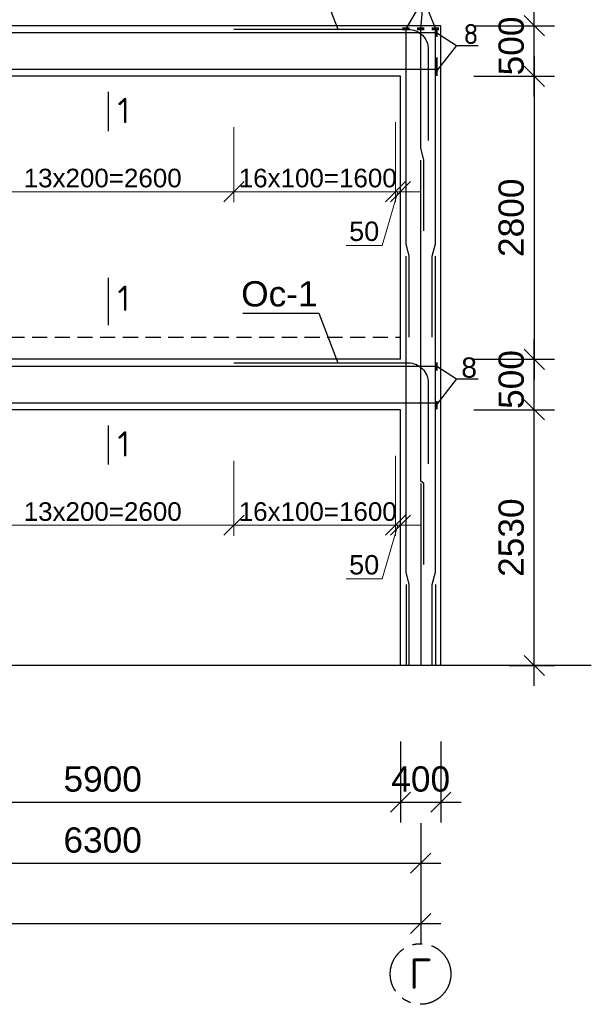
# Model space of a CAD drawing. Header units: millimetres. Extents: x 2063114 to 14983986, y -126020516 to 213791.
# Tile 514 of 656: x 2342106 to 2347768, y -525980 to -516238. Entities that reach past the tile are written whole.
import ezdxf

# ---------------------------------------------------------------- set-up
doc = ezdxf.new("R2010")
doc.units = ezdxf.units.MM
for name, pattern in [('ACAD_ISO10W100', [18, 12, -3, 0, -3]), ('осевая', [50.8, 31.75, -6.35, 6.35, -6.35]), ('штриховая', [0.75, 0.5, -0.25])]:
    doc.linetypes.add(name, pattern=pattern)
doc.layers.get('Defpoints').update_dxf_attribs({"color": 6, "lineweight": 35})
doc.layers.add('.', color=7, linetype='Continuous', lineweight=15)
doc.layers.add('РАЗМЕР АР', color=150, linetype='Continuous', lineweight=20)
doc.layers.add('пунктир', color=1, linetype='ACAD_ISO10W100')
doc.styles.add('seviyorum', font='times.ttf')
doc.styles.get("Standard").update_dxf_attribs({"font": 'arial.ttf'})
doc.styles.add('СПДС', font='isocpeur.ttf')
doc.dimstyles.new('1-100', dxfattribs={"dimtxt": 300, "dimasz": 250, "dimexe": 130, "dimexo": 130, "dimgap": 50, "dimtad": 1, "dimdec": 0, "dimtxsty": 'seviyorum', "dimblk": 'OBLIQUE', "dimcen": 250, "dimdle": 125, "dimclrd": 256, "dimclre": 256, "dimclrt": 256, "dimadec": 0, "dimazin": 0, "dimtfac": 1, "dimtdec": 0, "dimtmove": 1, "dimatfit": 3, "dimldrblk": 'OBLIQUE', "dimfxl": 200, "dimlwd": -1, "dimlwe": -1, "dimarcsym": 0})
doc.dimstyles.new('STANDARD$0', dxfattribs={"dimtxt": 250, "dimasz": 200, "dimexe": 200, "dimexo": 300, "dimgap": 100, "dimtad": 1, "dimdec": 0, "dimzin": 1, "dimdsep": 46, "dimtxsty": 'Standard', "dimblk1": 'OBLIQUE', "dimblk2": 'OBLIQUE', "dimsah": 1, "dimcen": 2.5, "dimdle": 200, "dimadec": 0, "dimazin": 0, "dimtfac": 1, "dimtdec": 0, "dimtmove": 0, "dimatfit": 3, "dimldrblk": 'OBLIQUE', "dimfxl": 600, "dimfxlon": 1, "dimtolj": 1, "dimtzin": 1, "dimarcsym": 0})

# ---------------------------------------------------------------- blocks, each defined once
blk = doc.blocks.new('_Oblique')
at = {"color": 0, "linetype": 'ByBlock', "lineweight": -2}
blk.add_line((-0.5, -0.5), (0.5, 0.5), dxfattribs=at)
blk = doc.blocks.new('*D1844')
at = {"layer": 'Defpoints', "color": 0, "lineweight": 30, "transparency": 16777216}
for p in [(2346275.7, -520097.7), (2347203, -520097.7), (2346655.7, -522627.7)]:
    blk.add_point(p, dxfattribs=at)
at = {"layer": 'РАЗМЕР АР', "color": 0, "lineweight": -2, "transparency": 16777216}
for p, q in [((2347203, -522827.7), (2347203, -519897.7)), ((2346603, -520097.7), (2347403, -520097.7)), ((2346955.7, -522627.7), (2347403, -522627.7))]:
    blk.add_line(p, q, dxfattribs=at)
at = {"layer": 'РАЗМЕР АР', "color": 0, "lineweight": -2, "transparency": 16777216, "xscale": 200, "yscale": 200, "zscale": 200}
for p, rotation in [((2347203, -520097.7), 90), ((2347203, -522627.7), 270)]:
    blk.add_blockref('_Oblique', p, dxfattribs=dict(at, rotation=rotation))
at = {"layer": 'РАЗМЕР АР', "color": 0, "transparency": 16777216, "insert": (2346975.3, -521362.7), "char_height": 250, "attachment_point": 5, "rotation": 90}
blk.add_mtext('\\A1;2530', dxfattribs=at)
blk = doc.blocks.new('*D1845')
at = {"layer": 'Defpoints', "color": 0, "lineweight": 30, "transparency": 16777216}
for p in [(2346275.7, -519597.7), (2347203, -519597.7), (2346275.7, -520097.7)]:
    blk.add_point(p, dxfattribs=at)
at = {"layer": 'РАЗМЕР АР', "color": 0, "lineweight": -2, "transparency": 16777216}
for p, q in [((2347203, -520297.7), (2347203, -519397.7)), ((2346603, -519597.7), (2347403, -519597.7)), ((2346603, -520097.7), (2347403, -520097.7))]:
    blk.add_line(p, q, dxfattribs=at)
at = {"layer": 'РАЗМЕР АР', "color": 0, "lineweight": -2, "transparency": 16777216, "xscale": 200, "yscale": 200, "zscale": 200}
for p, rotation in [((2347203, -519597.7), 90), ((2347203, -520097.7), 270)]:
    blk.add_blockref('_Oblique', p, dxfattribs=dict(at, rotation=rotation))
at = {"layer": 'РАЗМЕР АР', "color": 0, "transparency": 16777216, "insert": (2346975.4, -519797.7), "char_height": 250, "attachment_point": 5, "rotation": 90}
blk.add_mtext('\\A1;500', dxfattribs=at)
blk = doc.blocks.new('*D1846')
at = {"layer": 'Defpoints', "color": 0, "lineweight": 30, "transparency": 16777216}
for p in [(2346275.7, -516297.7), (2347203, -516297.7), (2346275.7, -516797.7)]:
    blk.add_point(p, dxfattribs=at)
at = {"layer": 'РАЗМЕР АР', "color": 0, "lineweight": -2, "transparency": 16777216}
for p, q in [((2347203, -516997.7), (2347203, -516097.7)), ((2346603, -516297.7), (2347403, -516297.7)), ((2346603, -516797.7), (2347403, -516797.7))]:
    blk.add_line(p, q, dxfattribs=at)
at = {"layer": 'РАЗМЕР АР', "color": 0, "lineweight": -2, "transparency": 16777216, "xscale": 200, "yscale": 200, "zscale": 200}
for p, rotation in [((2347203, -516297.7), 90), ((2347203, -516797.7), 270)]:
    blk.add_blockref('_Oblique', p, dxfattribs=dict(at, rotation=rotation))
at = {"layer": 'РАЗМЕР АР', "color": 0, "transparency": 16777216, "insert": (2346975.4, -516497.7), "char_height": 250, "attachment_point": 5, "rotation": 90}
blk.add_mtext('\\A1;500', dxfattribs=at)
blk = doc.blocks.new('*D1847')
at = {"layer": 'Defpoints', "color": 0, "lineweight": 30, "transparency": 16777216}
for p in [(2346275.7, -516797.7), (2346720.3, -519597.7), (2347203, -519597.7)]:
    blk.add_point(p, dxfattribs=at)
at = {"layer": 'РАЗМЕР АР', "color": 0, "lineweight": -2, "transparency": 16777216}
for p, q in [((2347203, -516597.7), (2347203, -519797.7)), ((2346603, -516797.7), (2347403, -516797.7)), ((2347020.3, -519597.7), (2347403, -519597.7))]:
    blk.add_line(p, q, dxfattribs=at)
at = {"layer": 'РАЗМЕР АР', "color": 0, "lineweight": -2, "transparency": 16777216, "xscale": 200, "yscale": 200, "zscale": 200}
for p, rotation in [((2347203, -516797.7), 90), ((2347203, -519597.7), 270)]:
    blk.add_blockref('_Oblique', p, dxfattribs=dict(at, rotation=rotation))
at = {"layer": 'РАЗМЕР АР', "color": 0, "transparency": 16777216, "insert": (2346975.4, -518197.7), "char_height": 250, "attachment_point": 5, "rotation": 90}
blk.add_mtext('\\A1;2800', dxfattribs=at)
blk = doc.blocks.new('*D1858')
at = {"layer": 'Defpoints', "color": 0, "lineweight": 30, "ltscale": 100, "transparency": 16777216}
for p in [(2341628, -517197.7), (2344228, -517197.7), (2344228, -517939.5)]:
    blk.add_point(p, dxfattribs=at)
at = {"layer": 'РАЗМЕР АР', "ltscale": 100, "transparency": 16777216}
for p, q in [((2341628, -517301.7), (2341628, -518043.5)), ((2344228, -517301.7), (2344228, -518043.5)), ((2341528, -517939.5), (2344328, -517939.5))]:
    blk.add_line(p, q, dxfattribs=at)
at = {"layer": 'РАЗМЕР АР', "ltscale": 100, "transparency": 16777216, "xscale": 200, "yscale": 200, "zscale": 200, "rotation": 180}
blk.add_blockref('_Oblique', (2341628, -517939.5), dxfattribs=at)
at = {"layer": 'РАЗМЕР АР', "ltscale": 100, "transparency": 16777216, "xscale": 200, "yscale": 200, "zscale": 200}
blk.add_blockref('_Oblique', (2344228, -517939.5), dxfattribs=at)
at = {"layer": 'РАЗМЕР АР', "ltscale": 100, "transparency": 16777216, "insert": (2342928, -517805.5), "char_height": 192, "attachment_point": 5}
blk.add_mtext('{\\H0.95833x;13x200=2600}', dxfattribs=at)
blk = doc.blocks.new('*D1860')
at = {"layer": 'Defpoints', "color": 0, "lineweight": 30, "ltscale": 100, "transparency": 16777216}
for p in [(2345828, -517147.7), (2345878, -517587.9), (2345878, -517939.5)]:
    blk.add_point(p, dxfattribs=at)
at = {"layer": 'РАЗМЕР АР', "ltscale": 100, "transparency": 16777216}
for p, q in [((2345828, -517251.7), (2345828, -518043.5)), ((2345878, -517691.9), (2345878, -518043.5)), ((2345828, -517939.5), (2345628, -517939.5)), ((2345853, -517939.5), (2345695.4, -518470.2)), ((2345828, -517939.5), (2345878, -517939.5)), ((2345828, -517939.5), (2345878, -517939.5)), ((2345878, -517939.5), (2346078, -517939.5)), ((2345695.4, -518470.2), (2345341, -518470.2))]:
    blk.add_line(p, q, dxfattribs=at)
at = {"layer": 'РАЗМЕР АР', "ltscale": 100, "transparency": 16777216, "xscale": 200, "yscale": 200, "zscale": 200}
blk.add_blockref('_Oblique', (2345828, -517939.5), dxfattribs=at)
at = {"layer": 'РАЗМЕР АР', "ltscale": 100, "transparency": 16777216, "xscale": 200, "yscale": 200, "zscale": 200, "rotation": 180}
blk.add_blockref('_Oblique', (2345878, -517939.5), dxfattribs=at)
at = {"layer": 'РАЗМЕР АР', "ltscale": 100, "transparency": 16777216, "insert": (2345518.2, -518332.2), "char_height": 192, "attachment_point": 5}
blk.add_mtext('50', dxfattribs=at)
blk = doc.blocks.new('*D1861')
at = {"layer": 'Defpoints', "color": 0, "lineweight": 30, "ltscale": 100, "transparency": 16777216}
for p in [(2344228, -517197.7), (2345828, -517147.7), (2345828, -517939.5)]:
    blk.add_point(p, dxfattribs=at)
at = {"layer": 'РАЗМЕР АР', "ltscale": 100, "transparency": 16777216}
for p, q in [((2344228, -517301.7), (2344228, -518043.5)), ((2345828, -517251.7), (2345828, -518043.5)), ((2344128, -517939.5), (2345928, -517939.5))]:
    blk.add_line(p, q, dxfattribs=at)
at = {"layer": 'РАЗМЕР АР', "ltscale": 100, "transparency": 16777216, "xscale": 200, "yscale": 200, "zscale": 200, "rotation": 180}
blk.add_blockref('_Oblique', (2344228, -517939.5), dxfattribs=at)
at = {"layer": 'РАЗМЕР АР', "ltscale": 100, "transparency": 16777216, "xscale": 200, "yscale": 200, "zscale": 200}
blk.add_blockref('_Oblique', (2345828, -517939.5), dxfattribs=at)
at = {"layer": 'РАЗМЕР АР', "ltscale": 100, "transparency": 16777216, "insert": (2345058.1, -517805.6), "char_height": 192, "attachment_point": 5}
blk.add_mtext('{\\H0.95833x;16x100=1600}', dxfattribs=at)
blk = doc.blocks.new('*D1863')
at = {"layer": 'Defpoints', "color": 0, "lineweight": 30, "ltscale": 100, "transparency": 16777216}
for p in [(2341628, -520497.7), (2344228, -520497.7), (2344228, -521239.5)]:
    blk.add_point(p, dxfattribs=at)
at = {"layer": 'РАЗМЕР АР', "ltscale": 100, "transparency": 16777216}
for p, q in [((2341628, -520601.7), (2341628, -521343.5)), ((2344228, -520601.7), (2344228, -521343.5)), ((2341528, -521239.5), (2344328, -521239.5))]:
    blk.add_line(p, q, dxfattribs=at)
at = {"layer": 'РАЗМЕР АР', "ltscale": 100, "transparency": 16777216, "xscale": 200, "yscale": 200, "zscale": 200, "rotation": 180}
blk.add_blockref('_Oblique', (2341628, -521239.5), dxfattribs=at)
at = {"layer": 'РАЗМЕР АР', "ltscale": 100, "transparency": 16777216, "xscale": 200, "yscale": 200, "zscale": 200}
blk.add_blockref('_Oblique', (2344228, -521239.5), dxfattribs=at)
at = {"layer": 'РАЗМЕР АР', "ltscale": 100, "transparency": 16777216, "insert": (2342928, -521105.5), "char_height": 192, "attachment_point": 5}
blk.add_mtext('{\\H0.95833x;13x200=2600}', dxfattribs=at)
blk = doc.blocks.new('*D1865')
at = {"layer": 'Defpoints', "color": 0, "lineweight": 30, "ltscale": 100, "transparency": 16777216}
for p in [(2345828, -520447.7), (2345878, -520887.9), (2345878, -521239.5)]:
    blk.add_point(p, dxfattribs=at)
at = {"layer": 'РАЗМЕР АР', "ltscale": 100, "transparency": 16777216}
for p, q in [((2345828, -520551.7), (2345828, -521343.5)), ((2345878, -520991.9), (2345878, -521343.5)), ((2345828, -521239.5), (2345628, -521239.5)), ((2345853, -521239.5), (2345695.4, -521770.2)), ((2345828, -521239.5), (2345878, -521239.5)), ((2345828, -521239.5), (2345878, -521239.5)), ((2345878, -521239.5), (2346078, -521239.5)), ((2345695.4, -521770.2), (2345341, -521770.2))]:
    blk.add_line(p, q, dxfattribs=at)
at = {"layer": 'РАЗМЕР АР', "ltscale": 100, "transparency": 16777216, "xscale": 200, "yscale": 200, "zscale": 200}
blk.add_blockref('_Oblique', (2345828, -521239.5), dxfattribs=at)
at = {"layer": 'РАЗМЕР АР', "ltscale": 100, "transparency": 16777216, "xscale": 200, "yscale": 200, "zscale": 200, "rotation": 180}
blk.add_blockref('_Oblique', (2345878, -521239.5), dxfattribs=at)
at = {"layer": 'РАЗМЕР АР', "ltscale": 100, "transparency": 16777216, "insert": (2345518.2, -521632.2), "char_height": 192, "attachment_point": 5}
blk.add_mtext('50', dxfattribs=at)
blk = doc.blocks.new('*D1866')
at = {"layer": 'Defpoints', "color": 0, "lineweight": 30, "ltscale": 100, "transparency": 16777216}
for p in [(2344228, -520497.7), (2345828, -520447.7), (2345828, -521239.5)]:
    blk.add_point(p, dxfattribs=at)
at = {"layer": 'РАЗМЕР АР', "ltscale": 100, "transparency": 16777216}
for p, q in [((2344228, -520601.7), (2344228, -521343.5)), ((2345828, -520551.7), (2345828, -521343.5)), ((2344128, -521239.5), (2345928, -521239.5))]:
    blk.add_line(p, q, dxfattribs=at)
at = {"layer": 'РАЗМЕР АР', "ltscale": 100, "transparency": 16777216, "xscale": 200, "yscale": 200, "zscale": 200, "rotation": 180}
blk.add_blockref('_Oblique', (2344228, -521239.5), dxfattribs=at)
at = {"layer": 'РАЗМЕР АР', "ltscale": 100, "transparency": 16777216, "xscale": 200, "yscale": 200, "zscale": 200}
blk.add_blockref('_Oblique', (2345828, -521239.5), dxfattribs=at)
at = {"layer": 'РАЗМЕР АР', "ltscale": 100, "transparency": 16777216, "insert": (2345058.1, -521105.6), "char_height": 192, "attachment_point": 5}
blk.add_mtext('{\\H0.95833x;16x100=1600}', dxfattribs=at)
blk = doc.blocks.new('*D1881')
at = {"layer": 'Defpoints', "color": 0, "lineweight": 30, "ltscale": 150, "transparency": 16777216}
for p in [(2346078, -522977.4), (2327178, -523979.8), (2346078, -525179.8)]:
    blk.add_point(p, dxfattribs=at)
at = {"layer": 'РАЗМЕР АР', "color": 0, "lineweight": -2, "ltscale": 150, "transparency": 16777216}
for p, q in [((2327178, -524579.8), (2327178, -525379.8)), ((2346078, -524579.8), (2346078, -525379.8)), ((2326978, -525179.8), (2346278, -525179.8))]:
    blk.add_line(p, q, dxfattribs=at)
at = {"layer": 'РАЗМЕР АР', "color": 0, "lineweight": -2, "ltscale": 150, "transparency": 16777216, "xscale": 200, "yscale": 200, "zscale": 200, "rotation": 180}
blk.add_blockref('_Oblique', (2327178, -525179.8), dxfattribs=at)
at = {"layer": 'РАЗМЕР АР', "color": 0, "lineweight": -2, "ltscale": 150, "transparency": 16777216, "xscale": 200, "yscale": 200, "zscale": 200}
blk.add_blockref('_Oblique', (2346078, -525179.8), dxfattribs=at)
at = {"layer": 'РАЗМЕР АР', "color": 0, "ltscale": 150, "transparency": 16777216, "insert": (2336628, -524952.2), "char_height": 250, "attachment_point": 5}
blk.add_mtext('\\A1;18900', dxfattribs=at)
blk = doc.blocks.new('*D1885')
at = {"layer": 'Defpoints', "color": 0, "lineweight": 30, "ltscale": 150, "transparency": 16777216}
for p in [(2339978, -522977.4), (2345878, -522977.4), (2345878, -523979.8)]:
    blk.add_point(p, dxfattribs=at)
at = {"layer": 'РАЗМЕР АР', "color": 0, "lineweight": -2, "ltscale": 150, "transparency": 16777216}
for p, q in [((2339978, -523379.8), (2339978, -524179.8)), ((2345878, -523379.8), (2345878, -524179.8)), ((2339778, -523979.8), (2346078, -523979.8))]:
    blk.add_line(p, q, dxfattribs=at)
at = {"layer": 'РАЗМЕР АР', "color": 0, "lineweight": -2, "ltscale": 150, "transparency": 16777216, "xscale": 200, "yscale": 200, "zscale": 200, "rotation": 180}
blk.add_blockref('_Oblique', (2339978, -523979.8), dxfattribs=at)
at = {"layer": 'РАЗМЕР АР', "color": 0, "lineweight": -2, "ltscale": 150, "transparency": 16777216, "xscale": 200, "yscale": 200, "zscale": 200}
blk.add_blockref('_Oblique', (2345878, -523979.8), dxfattribs=at)
at = {"layer": 'РАЗМЕР АР', "color": 0, "ltscale": 150, "transparency": 16777216, "insert": (2342928, -523752.2), "char_height": 250, "attachment_point": 5}
blk.add_mtext('\\A1;5900', dxfattribs=at)
blk = doc.blocks.new('*D1886')
at = {"layer": 'Defpoints', "color": 0, "lineweight": 30, "ltscale": 150, "transparency": 16777216}
for p in [(2345878, -522977.4), (2346278, -522977.4), (2346278, -523979.8)]:
    blk.add_point(p, dxfattribs=at)
at = {"layer": 'РАЗМЕР АР', "color": 0, "lineweight": -2, "ltscale": 150, "transparency": 16777216}
for p, q in [((2345878, -523379.8), (2345878, -524179.8)), ((2346278, -523379.8), (2346278, -524179.8)), ((2345678, -523979.8), (2346478, -523979.8))]:
    blk.add_line(p, q, dxfattribs=at)
at = {"layer": 'РАЗМЕР АР', "color": 0, "lineweight": -2, "ltscale": 150, "transparency": 16777216, "xscale": 200, "yscale": 200, "zscale": 200, "rotation": 180}
blk.add_blockref('_Oblique', (2345878, -523979.8), dxfattribs=at)
at = {"layer": 'РАЗМЕР АР', "color": 0, "lineweight": -2, "ltscale": 150, "transparency": 16777216, "xscale": 200, "yscale": 200, "zscale": 200}
blk.add_blockref('_Oblique', (2346278, -523979.8), dxfattribs=at)
at = {"layer": 'РАЗМЕР АР', "color": 0, "ltscale": 150, "transparency": 16777216, "insert": (2346078, -523752.2), "char_height": 250, "attachment_point": 5}
blk.add_mtext('\\A1;400', dxfattribs=at)
blk = doc.blocks.new('*D1888')
at = {"layer": 'Defpoints', "color": 0, "lineweight": 30, "ltscale": 150, "transparency": 16777216}
for p in [(2339778, -523887.7), (2346078, -523887.7), (2346078, -524583.7)]:
    blk.add_point(p, dxfattribs=at)
at = {"layer": 'РАЗМЕР АР', "color": 0, "lineweight": -2, "ltscale": 150, "transparency": 16777216}
for p, q in [((2339778, -524187.7), (2339778, -524783.7)), ((2346078, -524187.7), (2346078, -524783.7)), ((2339578, -524583.7), (2346278, -524583.7))]:
    blk.add_line(p, q, dxfattribs=at)
at = {"layer": 'РАЗМЕР АР', "color": 0, "lineweight": -2, "ltscale": 150, "transparency": 16777216, "xscale": 200, "yscale": 200, "zscale": 200, "rotation": 180}
blk.add_blockref('_Oblique', (2339778, -524583.7), dxfattribs=at)
at = {"layer": 'РАЗМЕР АР', "color": 0, "lineweight": -2, "ltscale": 150, "transparency": 16777216, "xscale": 200, "yscale": 200, "zscale": 200}
blk.add_blockref('_Oblique', (2346078, -524583.7), dxfattribs=at)
at = {"layer": 'РАЗМЕР АР', "color": 0, "ltscale": 150, "transparency": 16777216, "insert": (2342928, -524356), "char_height": 250, "attachment_point": 5}
blk.add_mtext('\\A1;6300', dxfattribs=at)

msp = doc.modelspace()

# ---------------------------------------------------------------- linework, layer by layer
for p, q in [((2345067.69984, -515841.63471), (2345257.11354, -516332.38448)), ((2346238.98785, -516366.44859), (2346433.19841, -516492.4924)), ((2346433.19841, -516492.4924), (2346239.98785, -516737.41618)), ((2346433.19841, -516492.4924), (2346648.46514, -516492.4924)), ((2344315.30189, -519141.63471), (2345067.69984, -519141.63471)), ((2345067.69984, -519141.63471), (2345257.11354, -519632.38448)), ((2346238.98785, -519666.44859), (2346433.19841, -519792.4924)), ((2346433.19841, -519792.4924), (2346239.98785, -520037.41618)), ((2346433.19841, -519792.4924), (2346648.46514, -519792.4924))]:
    msp.add_line(p, q)
at = {"lineweight": 30, "ltscale": 100}
for p, q in [((2345877.98785, -516297.69294), (2339977.98785, -516297.69294)), ((2346277.98785, -516297.69294), (2345877.98785, -516297.69294)), ((2346277.98785, -522627.69294), (2346277.98785, -516297.69294)), ((2345877.98785, -516797.69294), (2339977.98785, -516797.69294)), ((2345877.98785, -519597.69294), (2345877.98785, -516797.69294)), ((2342981.86571, -516951.9747), (2342981.86571, -517338.92343)), ((2342981.86571, -518793.23577), (2342981.86571, -519260.27493)), ((2345877.98785, -519597.69294), (2339977.98785, -519597.69294)), ((2345877.98785, -520097.69294), (2339977.98785, -520097.69294)), ((2345877.98785, -522627.69294), (2345877.98785, -520097.69294)), ((2342981.86571, -520251.9747), (2342981.86571, -520638.92343)), ((2347767.98785, -522627.69294), (2326770.37155, -522627.69294))]:
    msp.add_line(p, q, dxfattribs=at)
at = {"color": 5, "lineweight": 30}
for p, q in [((2346077.98785, -520827.69294), (2346077.98785, -522627.69294)), ((2345932.98785, -521827.69294), (2345932.98785, -522627.69294)), ((2346222.98785, -521827.69294), (2346222.98785, -522627.69294))]:
    msp.add_line(p, q, dxfattribs=at)
at = {"ltscale": 100}
for points in [[(2345932.98785, -516327.69294), (2346105.05121, -516031.98606), (2346222.98785, -516327.69294)], [(2346077.98785, -516327.69294), (2346105.05121, -516031.98606)]]:
    msp.add_lwpolyline(points, dxfattribs=at)
at = {"color": 1, "lineweight": 30}
for points in [[(2344227.98785, -516332.38448), (2345952.88966, -516332.38448, -0.4142135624), (2346152.88966, -516532.38448), (2346152.88966, -517432.38448)], [(2344227.98785, -519632.38448), (2345952.88966, -519632.38448, -0.4142135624), (2346152.88966, -519832.38448), (2346152.88966, -520632.38448)]]:
    msp.add_lwpolyline(points, format="xyb", dxfattribs=at)
at = {"color": 1, "lineweight": 60, "ltscale": 100}
for points in [[(2345897.98785, -516327.69294), (2345967.98785, -516327.69294)], [(2346042.98785, -516327.69294), (2346112.98785, -516327.69294)], [(2346187.98785, -516327.69294), (2346257.98785, -516327.69294)]]:
    msp.add_lwpolyline(points, dxfattribs=at)
at = {"color": 96, "lineweight": 30, "ltscale": 100}
for points in [[(2345962.98785, -519377.69294), (2345962.98785, -518577.69294), (2345932.98785, -518454.77297), (2345932.98785, -516327.69294)], [(2346107.98785, -518327.69294), (2346107.98785, -517627.69294), (2346077.98785, -517504.77297), (2346077.98785, -516327.69294)], [(2346192.98785, -519377.69294), (2346192.98785, -518577.69294), (2346222.98785, -518454.77297), (2346222.98785, -516327.69294)], [(2346107.98785, -521627.69294), (2346107.98785, -520827.69294), (2346077.98785, -520804.77297), (2346077.98785, -517627.69294)], [(2345962.98785, -522627.69294), (2345962.98785, -521827.69294), (2345932.98785, -521704.77297), (2345932.98785, -518577.69294)], [(2346192.98785, -522627.69294), (2346192.98785, -521827.69294), (2346222.98785, -521704.77297), (2346222.98785, -518577.69294)]]:
    msp.add_lwpolyline(points, dxfattribs=at)
at = {"color": 1, "lineweight": 30}
for points in [[(2346238.98785, -516408.05453), (2346237.98785, -516408.05453), (2346237.98785, -516328.05453), (2346238.98785, -516328.05453)], [(2346238.98785, -516792.69294), (2346237.98785, -516792.69294), (2346237.98785, -516612.69294), (2346238.98785, -516612.69294)], [(2346238.98785, -516792.69294), (2346237.98785, -516792.69294), (2346237.98785, -516612.69294), (2346238.98785, -516612.69294)], [(2346238.98785, -519708.05453), (2346237.98785, -519708.05453), (2346237.98785, -519628.05453), (2346238.98785, -519628.05453)], [(2346238.98785, -520092.69294), (2346237.98785, -520092.69294), (2346237.98785, -520012.69294), (2346238.98785, -520012.69294)], [(2346238.98785, -520092.69294), (2346237.98785, -520092.69294), (2346237.98785, -520012.69294), (2346238.98785, -520012.69294)]]:
    msp.add_lwpolyline(points, close=True, dxfattribs=at)
at = {"color": 24, "lineweight": 30}
for points in [[(2346237.98785, -516368.05453), (2337963.61042, -516368.05453)], [(2340479.98785, -516699.92764), (2341579.98785, -516699.92764), (2341631.26272, -516727.33135), (2346238.98785, -516727.33135)], [(2346237.98785, -519668.05453), (2337963.61042, -519668.05453)], [(2340479.98785, -519999.92764), (2341579.98785, -519999.92764), (2341631.26272, -520027.33135), (2346238.98785, -520027.33135)]]:
    msp.add_lwpolyline(points, dxfattribs=at)
at = {"linetype": 'штриховая', "ltscale": 300}
msp.add_lwpolyline([(2339977.98785, -519377.69294), (2345877.98785, -519377.69294)], dxfattribs=at)
at = {"layer": 'пунктир', "linetype": 'осевая', "ltscale": 15}
msp.add_circle((2346076.38444, -525679.84318), 300, dxfattribs=at)

# ---------------------------------------------------------------- texts
at = {"layer": '.', "ltscale": 100, "insert": (2345056.76829, -518951.77956), "char_height": 250, "width": 702.5, "attachment_point": 6}
msp.add_mtext('Ос-1', dxfattribs=at)
msp.add_text('8', height=200).set_placement((2346479.87876, -519779.49396))
at = {"width": 114.3068182}
for s, insert, char_height, attachment_point in [('{\\fISOCPEUR|b0|i0|c204|p34;8}', (2346499.87876, -516479.49396), 200, 7), ('{\\fISOCPEUR|b0|i0|c204|p34;1}', (2343199.47803, -517010.22756), 250, 3), ('{\\fISOCPEUR|b0|i0|c204|p34;1}', (2343199.47803, -518868.63262), 250, 3), ('{\\fISOCPEUR|b0|i0|c204|p34;1}', (2343199.47803, -520310.22756), 250, 3)]:
    msp.add_mtext(s, dxfattribs=dict(at, insert=insert, char_height=char_height, attachment_point=attachment_point))
at = {"layer": 'пунктир', "insert": (2346074.3075, -525525.82903), "char_height": 300, "width": 255.0496237, "attachment_point": 2, "style": 'СПДС'}
msp.add_mtext('Г', dxfattribs=at)

# ---------------------------------------------------------------- dimensions: what is measured, and where the dimension line sits
at = {"layer": 'РАЗМЕР АР'}
for base, p1, p2, picture, middle in [((2347203.03344, -516297.69294), (2346275.68415, -516797.69294), (2346275.68415, -516297.69294), '*D1846', (2347203.03344, -516497.69294)), ((2347203.03344, -519597.69294), (2346275.68415, -520097.69294), (2346275.68415, -519597.69294), '*D1845', (2347203.03344, -519797.69294))]:
    dim = msp.add_linear_dim(base=base, p1=p1, p2=p2, angle=90, dimstyle='STANDARD$0', override={"dimtmove": 1}, dxfattribs=at)
    dim.commit()
    dim.dimension.update_dxf_attribs({"geometry": picture, "text_midpoint": middle, "dimtype": 160})
for base, p1, p2, picture, middle in [((2347203.03344, -519597.69294), (2346275.68415, -516797.69294), (2346720.31839, -519597.69294), '*D1847', (2346975.3902, -518197.69294)), ((2347203.03344, -520097.69294), (2346655.68415, -522627.69294), (2346275.68415, -520097.69294), '*D1844', (2346975.30493, -521362.69294))]:
    dim = msp.add_linear_dim(base=base, p1=p1, p2=p2, angle=90, dimstyle='STANDARD$0', override={"dimtmove": 1}, dxfattribs=at)
    dim.commit()
    dim.dimension.update_dxf_attribs({"geometry": picture, "text_midpoint": middle})
at = {"layer": 'РАЗМЕР АР', "ltscale": 100}
for base, p1, p2, picture, middle in [((2344227.98785, -517939.49632), (2341627.98785, -517197.69294), (2344227.98785, -517197.69294), '*D1858', (2342927.98785, -517805.48846)), ((2344227.98785, -521239.49632), (2341627.98785, -520497.69294), (2344227.98785, -520497.69294), '*D1863', (2342927.98785, -521105.48846))]:
    dim = msp.add_linear_dim(base=base, p1=p1, p2=p2, text='{\\H0.95833x;13x200=<>}', dimstyle='1-100', override={"dimscale": 0.8, "dimtxt": 240, "dimtxsty": 'Standard'}, dxfattribs=at)
    dim.commit()
    dim.dimension.update_dxf_attribs({"geometry": picture, "text_midpoint": middle})
for base, p1, p2, picture, middle in [((2345827.98785, -517939.49632), (2344227.98785, -517197.69294), (2345827.98785, -517147.69294), '*D1861', (2345058.09228, -517939.49632)), ((2345827.98785, -521239.49632), (2344227.98785, -520497.69294), (2345827.98785, -520447.69294), '*D1866', (2345058.09228, -521239.49632))]:
    dim = msp.add_linear_dim(base=base, p1=p1, p2=p2, angle=180, text='{\\H0.95833x;16x100=<>}', dimstyle='1-100', override={"dimscale": 0.8, "dimtxt": 240, "dimtxsty": 'Standard'}, dxfattribs=at)
    dim.commit()
    dim.dimension.update_dxf_attribs({"geometry": picture, "text_midpoint": middle, "dimtype": 160})
for base, p1, p2, picture, middle in [((2345877.98785, -517939.49632), (2345827.98785, -517147.69294), (2345877.98785, -517587.86811), '*D1860', (2345655.35187, -518470.24522)), ((2345877.98785, -521239.49632), (2345827.98785, -520447.69294), (2345877.98785, -520887.86811), '*D1865', (2345655.35187, -521770.24522))]:
    dim = msp.add_linear_dim(base=base, p1=p1, p2=p2, angle=180, dimstyle='1-100', override={"dimscale": 0.8, "dimtxt": 240, "dimtxsty": 'Standard'}, dxfattribs=at)
    dim.commit()
    dim.dimension.update_dxf_attribs({"geometry": picture, "text_midpoint": middle, "dimtype": 160})
at = {"layer": 'РАЗМЕР АР', "ltscale": 150}
for base, p1, p2, picture, middle in [((2346077.98785, -525179.84747), (2327177.98785, -523979.84747), (2346077.98785, -522977.40509), '*D1881', (2336627.98785, -524952.20422)), ((2345877.98785, -523979.84747), (2339977.98785, -522977.40509), (2345877.98785, -522977.40509), '*D1885', (2342927.98785, -523752.20422)), ((2346077.98785, -524583.73531), (2339777.98785, -523887.68971), (2346077.98785, -523887.68971), '*D1888', (2342927.98785, -524356.0068))]:
    dim = msp.add_linear_dim(base=base, p1=p1, p2=p2, dimstyle='STANDARD$0', dxfattribs=at)
    dim.commit()
    dim.dimension.update_dxf_attribs({"geometry": picture, "text_midpoint": middle})
dim = msp.add_linear_dim(base=(2346277.98785, -523979.84747), p1=(2345877.98785, -522977.40509), p2=(2346277.98785, -522977.40509), dimstyle='STANDARD$0', dxfattribs=at)
dim.commit()
dim.dimension.update_dxf_attribs({"geometry": '*D1886', "text_midpoint": (2346077.98785, -523979.84747), "dimtype": 160})

doc.saveas('drawing.dxf')
